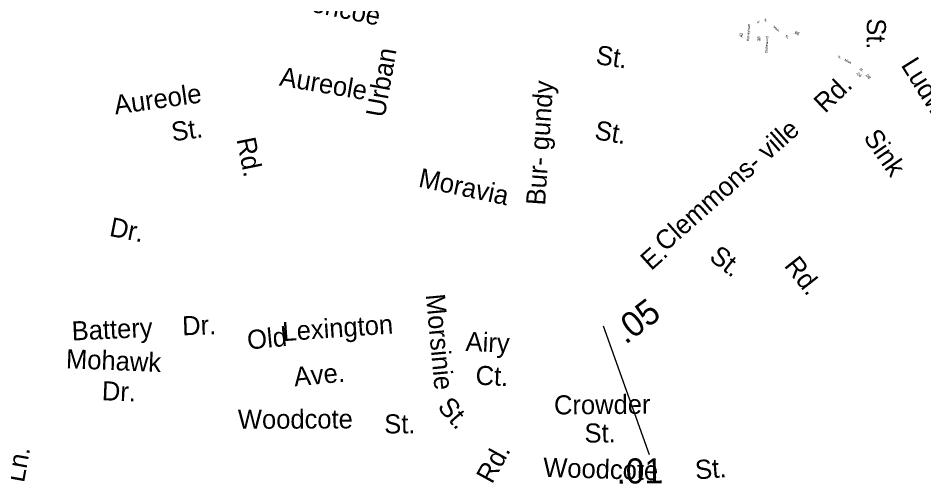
# Model space of a CAD drawing. Extents: x 1553981 to 1780076, y 812965 to 996873.
# Drawn here: x 1636650 to 1641157, y 842190 to 844510 of the extents above; entities that cross this region are included whole.
import ezdxf

# ---------------------------------------------------------------- set-up
doc = ezdxf.new("R2010")
doc.units = 0
for name, color, linetype in [('Exist Road Non-System Type 51 Label', 7, 'Continuous'), ('Exist Road Secondary Mileage Hundredths English Label', 7, 'Continuous'), ('Map Preparation Border Antique Large Shape', 7, 'Continuous')]:
    doc.layers.add(name, color=color, linetype=linetype)

msp = doc.modelspace()

# ---------------------------------------------------------------- linework, layer by layer
at = {"layer": 'Exist Road Secondary Mileage Hundredths English Label'}
msp.add_line((1639562.1, 842978.3), (1639789.5, 842337.4), dxfattribs=at)

# ---------------------------------------------------------------- texts
at = {"layer": 'Exist Road Non-System Type 51 Label'}
for s, rotation, p in [('Glencoe', 348.144, (1637978.6, 844569.4)), ('St.', 269.3535, (1640873.9, 844509.8)), ('St.', 351.4282, (1639520.6, 844282.3)), ('Urban', 79.9195, (1638473.3, 844012)), ('Ludwig', 302.114, (1641040.5, 844276.2)), ('Aureole', 350.3517, (1637946.2, 844174.9)), ('Bur- gundy', 86.1645, (1639272, 843575.6)), ('Rd.', 44.0315, (1640665.9, 844032.5)), ('Aureole', 7.9215, (1637133.9, 844030.3)), ('St.', 7.9215, (1637419.2, 843896.2)), ('St.', 350.4273, (1639514.7, 843907.9)), ('Clemmons- ville', 41.6056, (1639869.9, 843343.3)), ('Sink', 304.6296, (1640853.1, 843916)), ('Rd.', 281.4249, (1637736.2, 843906.6)), ('Moravia', 348.0058, (1638637.8, 843671.3)), ('Dr.', 348.7315, (1637100, 843426.2)), ('E.', 42.0084, (1639800.2, 843249.5)), ('St.', 322.1459, (1640083.4, 843310.1)), ('Morsinie', 275.3009, (1638678.7, 843132.6)), ('Dr.', 2.1284, (1637467.8, 842930)), ('Lexington', 4.0306, (1637968.8, 842901)), ('Battery', 2.5814, (1636918.7, 842904.3)), ('Old', 5.3689, (1637794.1, 842859.4)), ('Airy', 357.5016, (1638875.3, 842853.1)), ('Mohawk', 357.6524, (1636886.8, 842766.7)), ('Ave.', 5.3689, (1638026.2, 842676.1)), ('Ct.', 357.5016, (1638924.8, 842684.5)), ('Dr.', 357.6524, (1637065.3, 842607.1)), ('St.', 310.9733, (1638732.9, 842571.2)), ('Crowder', 0.4526, (1639317, 842536)), ('Woodcote', 0.2334, (1637743.8, 842464.4)), ('St.', 0.3473, (1638472, 842441.4)), ('St.', 0.4526, (1639468.8, 842395.8)), ('Ln.', 79.7626, (1636679, 842193.5)), ('Woodcote', 358.2936, (1639262, 842225.6)), ('St.', 4.466, (1640022.3, 842212.4))]:
    msp.add_text(s, height=95, rotation=rotation, dxfattribs=at).set_placement(p)
at = {"layer": 'Exist Road Secondary Mileage Hundredths English Label'}
for s, height, rotation, p in [('.42', 15, 86.5712, (1640254.5, 844408.7)), ('.38', 15, 84.9549, (1640342, 844389.3)), ('.86', 15, 333.6392, (1640508.3, 844436)), ('.04', 15, 316.8242, (1640818.4, 844234.3)), ('.08', 15, 313.529, (1640863.8, 844226.6)), ('.05', 125, 37.4419, (1639672.7, 842881.7)), ('.01', 125, 0.625, (1639628.1, 842191.2))]:
    msp.add_text(s, height=height, rotation=rotation, dxfattribs=at).set_placement(p)
at = {"layer": 'Map Preparation Border Antique Large Shape'}
for s, height, rotation, p in [('Tr.', 11.88, 84.7004, (1640338.1, 844481.9)), ('N.', 11.87, 320.887, (1640360, 844499.8)), ('Horneytown', 11.88, 86.0077, (1640286.8, 844394.5)), ('Main', 11.88, 318.2255, (1640406.1, 844464.9)), ('Cedarwood', 11.88, 86.8237, (1640378.3, 844334.7)), ('St.', 11.88, 322.8832, (1640464.9, 844419)), ('N.', 11.88, 334.2634, (1640728, 844313.8)), ('Main', 11.88, 331.849, (1640761.2, 844298)), ('St.', 11.88, 325.5845, (1640835.3, 844253.7)), ('Rd.', 95, 308.1175, (1640458.4, 843276.6)), ('Rd.', 95, 61.2784, (1639008.3, 842186))]:
    msp.add_text(s, height=height, rotation=rotation, dxfattribs=at).set_placement(p)

doc.saveas('drawing.dxf')
